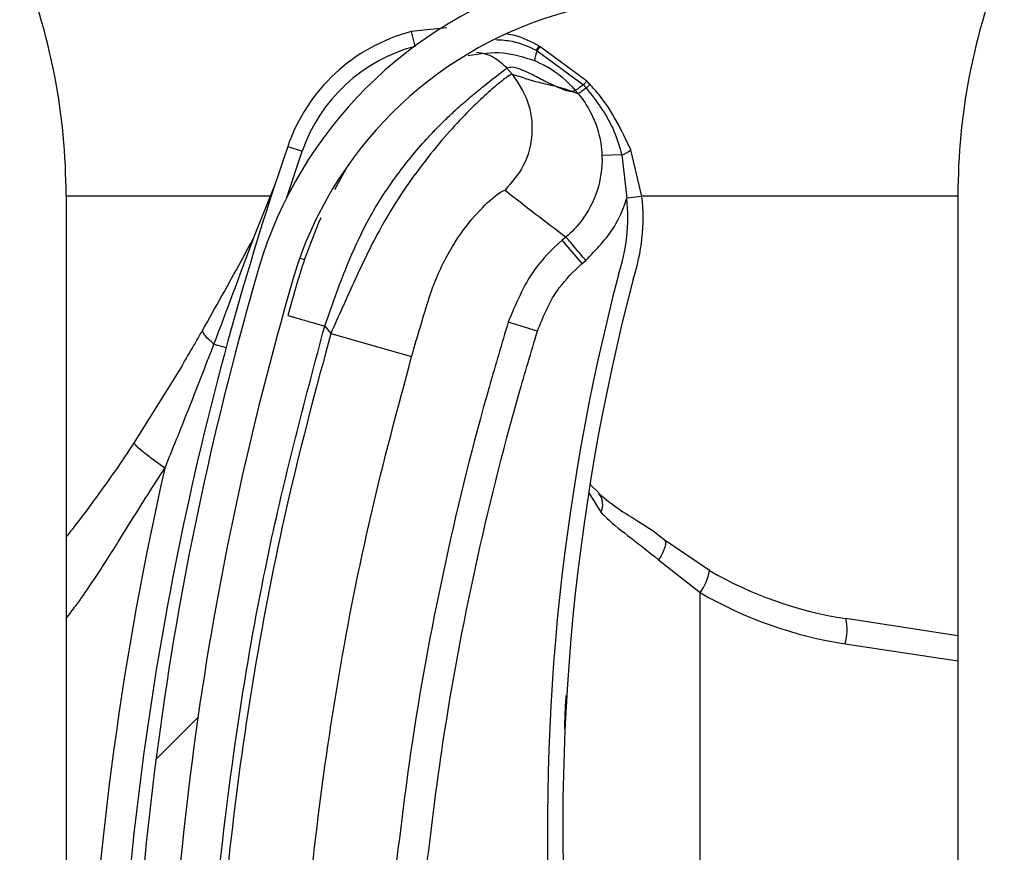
# Model space of a CAD drawing. Header units: inches. Extents: x 170 to 284, y 215 to 248.
# Tile 295 of 656: x 186.1283 to 186.1945, y 243.8102 to 243.8662. Entities that reach past the tile are written whole.
import ezdxf

# ---------------------------------------------------------------- set-up
doc = ezdxf.new("R2010")
doc.units = ezdxf.units.IN
doc.header["$LTSCALE"] = 0.25
doc.header["$MEASUREMENT"] = 0
doc.layers.add('LH BENCH MOUNT', color=7, linetype='Continuous')

msp = doc.modelspace()

# ---------------------------------------------------------------- hatches: boundary and pattern name
at = {"layer": 'LH BENCH MOUNT'}
h = msp.add_hatch(dxfattribs=at)
h.set_pattern_fill('ANSI31', color=256, scale=0.34241245, angle=2.8e-322, style=0)
h.set_pattern_definition([(45, (176.0930244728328, 238.0091787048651), (-0.03026527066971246, 0.03026527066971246), [])])
edge = h.paths.add_edge_path(flags=0)
edge.add_arc((186.1662917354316, 243.6977719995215), 0.001712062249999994, 450.0000000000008, 472.2104203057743)
edge.add_line((186.1656445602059, 243.6993570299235), (186.1647320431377, 243.7015919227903))
edge.add_arc((186.1662917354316, 243.6977719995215), 0.004126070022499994, 449.9999999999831, 472.2104203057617, ccw=False)
edge.add_arc((186.1662917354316, 243.6888692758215), 0.01302879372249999, 401.4761673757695, 449.99999999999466, ccw=False)
edge.add_arc((186.1620458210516, 243.6857190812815), 0.01830194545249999, 360, 400.06137300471, ccw=False)
edge.add_arc((186.1685858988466, 243.6857190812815), 0.01176186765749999, 292.1408576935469, 360, ccw=False)
edge.add_arc((186.1662917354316, 243.6889719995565), 0.01566536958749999, 235.2570680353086, 295.4307998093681, ccw=False)
edge.add_arc((186.1715306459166, 243.6970871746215), 0.02532140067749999, 212.8542481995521, 235.9809333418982, ccw=False)
edge.add_arc((186.1633812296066, 243.6907183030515), 0.01504902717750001, 172.1557183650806, 209.3146496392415, ccw=False)
edge.add_arc((186.1758108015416, 243.6893828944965), 0.02754708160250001, 453.308503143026, 532.9325737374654, ccw=False)
edge.add_arc((186.1725578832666, 243.7254731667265), 0.008748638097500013, 280.9586189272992, 427.9414322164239)
edge.add_arc((186.1924176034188, 243.7878264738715), 0.05672062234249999, 179.5706357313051, 253.00989973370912, ccw=False)
edge.add_arc((186.3507493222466, 243.7890249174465), 0.2150521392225, 163.4260275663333, 180.2060536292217, ccw=False)
edge.add_arc((186.1719757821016, 243.8411743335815), 0.02884824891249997, 465.15884346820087, 521.4137567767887, ccw=False)
edge.add_arc((186.1546497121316, 243.8957206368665), 0.0284373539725, 290.1205938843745, 343.7190675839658)
edge.add_arc((186.1674901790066, 243.8915432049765), 0.01494630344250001, 345.2914408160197, 400.5471921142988)
edge.add_arc((186.1640660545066, 243.8897284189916), 0.0187470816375, 397.9578745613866, 431.4396159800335)
edge.add_arc((186.1662917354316, 243.8945564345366), 0.0134739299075, 433.877557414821, 472.2736457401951)
edge.add_arc((186.1637236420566, 243.9015758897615), 0.006011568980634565, 474.982532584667, 495.7175736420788)
edge.add_arc((186.1735166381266, 243.8943167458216), 0.01816498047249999, 500.8992600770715, 540.0000000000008)
edge.add_arc((186.1662917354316, 243.8943167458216), 0.01094007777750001, 180, 270)
edge.add_arc((186.1662917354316, 243.8852428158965), 0.001866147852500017, 270, 285.642246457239)
edge.add_line((186.1667949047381, 243.8834457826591), (186.167445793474, 243.8811211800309))
edge.add_arc((186.1662917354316, 243.8852428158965), 0.004280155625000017, 270.00000000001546, 285.6422464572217, ccw=False)
edge.add_arc((186.1662917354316, 243.8943167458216), 0.01335408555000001, 179.9999999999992, 270.00000000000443, ccw=False)
edge.add_arc((186.1735166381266, 243.8943167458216), 0.020578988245, 500.61135831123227, 540, ccw=False)
edge.add_arc((186.1637236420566, 243.9015758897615), 0.008425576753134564, 474.57766718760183, 496.4997109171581, ccw=False)
edge.add_arc((186.1662917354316, 243.8945564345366), 0.01588793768, 433.6903022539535, 472.4705806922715, ccw=False)
edge.add_arc((186.1640660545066, 243.8897284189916), 0.02116108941, 398.1045307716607, 431.57717173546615, ccw=False)
edge.add_arc((186.1674901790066, 243.8915432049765), 0.01736031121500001, 345.180248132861, 400.3658533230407, ccw=False)
edge.add_arc((186.1546497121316, 243.8957206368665), 0.030851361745, 289.9181572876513, 343.77953759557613, ccw=False)
edge.add_arc((186.1719757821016, 243.8411743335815), 0.02643424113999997, 464.9417095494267, 521.3236131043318)
edge.add_arc((186.3507493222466, 243.7890249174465), 0.21263813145, 523.4376684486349, 540.2096895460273)
edge.add_arc((186.1924176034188, 243.7878264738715), 0.05430661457, 539.5566266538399, 613.1145348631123)
edge.add_arc((186.1725578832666, 243.7254731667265), 0.01116264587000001, 280.0610388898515, 428.5290871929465, ccw=False)
edge.add_arc((186.1758108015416, 243.6893828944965), 0.02513307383, 452.9714001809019, 532.9706577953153)
edge.add_arc((186.1633812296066, 243.6907183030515), 0.01263501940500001, 532.0830472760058, 568.9826967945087)
edge.add_arc((186.1715306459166, 243.6970871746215), 0.022907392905, 213.0443063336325, 236.0197152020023)
edge.add_arc((186.1662917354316, 243.6889719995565), 0.01325136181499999, 235.1922404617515, 295.7352497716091)
edge.add_arc((186.1685858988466, 243.6857190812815), 0.009347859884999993, 291.7225241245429, 360)
edge.add_arc((186.1620458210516, 243.6857190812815), 0.01588793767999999, 360, 399.952178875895)
edge.add_arc((186.1662917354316, 243.6888692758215), 0.01061478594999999, 401.6345013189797, 450.0000000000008)

# ---------------------------------------------------------------- linework, layer by layer
for p, q in [((186.1570029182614, 243.8656104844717), (186.1546035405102, 243.8653609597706)), ((186.1546035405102, 243.8653609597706), (186.1548572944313, 243.8643945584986)), ((186.1631899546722, 243.8643951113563), (186.1631890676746, 243.8643955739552)), ((186.1632515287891, 243.8643627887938), (186.1631899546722, 243.8643951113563)), ((186.1632524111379, 243.8643623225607), (186.1632515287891, 243.8643627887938)), ((186.1663938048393, 243.8620386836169), (186.1632524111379, 243.8643623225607)), ((186.1630076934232, 243.8641052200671), (186.1630086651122, 243.8641047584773)), ((186.1630086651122, 243.8641047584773), (186.1630707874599, 243.864074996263)), ((186.1630707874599, 243.864074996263), (186.1630716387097, 243.8640745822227)), ((186.1630716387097, 243.8640745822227), (186.1661753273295, 243.8617902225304)), ((186.1628838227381, 243.8634176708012), (186.1628845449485, 243.8634173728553)), ((186.1613835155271, 243.8625031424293), (186.1610357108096, 243.8629145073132)), ((186.1661753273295, 243.8617902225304), (186.1663656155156, 243.8615846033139)), ((186.1658192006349, 243.8611873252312), (186.1648878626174, 243.8615198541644)), ((186.1462454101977, 243.8542192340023), (186.1472811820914, 243.8573199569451)), ((186.1463093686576, 243.8576528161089), (186.1472811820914, 243.8573199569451)), ((186.1687535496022, 243.8570795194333), (186.1674199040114, 243.8570303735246)), ((186.1687535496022, 243.8570795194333), (186.1690857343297, 243.8541677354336)), ((186.1701068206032, 243.8542799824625), (186.1693562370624, 243.8574269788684)), ((186.1502438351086, 243.8561616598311), (186.1494501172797, 243.8547229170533)), ((186.1440407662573, 243.8515369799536), (186.1453956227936, 243.854925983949)), ((186.1314158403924, 243.8543193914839), (186.145153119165, 243.8543193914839)), ((186.1314158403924, 243.8543193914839), (186.1314158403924, 243.7955289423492)), ((186.1701068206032, 243.8542799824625), (186.1690857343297, 243.8541677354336)), ((186.1700974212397, 243.8543193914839), (186.1913380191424, 243.8543193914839)), ((186.1913380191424, 243.8543193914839), (186.1913380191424, 239.6897279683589)), ((186.165005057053, 243.8515618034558), (186.1647570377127, 243.8513521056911)), ((186.1660827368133, 243.8497841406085), (186.1647570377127, 243.8513521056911)), ((186.1471115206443, 243.8501486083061), (186.1474398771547, 243.8500478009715)), ((186.1660827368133, 243.8497841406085), (186.1663307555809, 243.849993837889)), ((186.1630862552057, 243.8452442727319), (186.1611233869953, 243.8458468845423)), ((186.1487919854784, 243.8455799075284), (186.1492048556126, 243.8450915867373)), ((186.1492048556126, 243.8450915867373), (186.1546350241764, 243.8435434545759)), ((186.1413538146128, 243.8443716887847), (186.1421723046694, 243.8441499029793)), ((186.1391859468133, 243.8428763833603), (186.1359997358, 243.83774990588)), ((186.1666509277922, 243.8349144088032), (186.1672443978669, 243.834356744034)), ((186.1665405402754, 243.8343814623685), (186.1673421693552, 243.8330762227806)), ((186.1746502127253, 243.8291555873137), (186.171609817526, 243.8312228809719)), ((186.1712230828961, 243.8298786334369), (186.1740134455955, 243.827675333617)), ((186.1740134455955, 243.7622546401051), (186.1740134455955, 243.827675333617)), ((186.1913380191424, 243.8247797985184), (186.1838006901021, 243.825929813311)), ((186.1837659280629, 243.8242373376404), (186.1913380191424, 243.8230820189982))]:
    msp.add_line(p, q, dxfattribs=at)
at = {"layer": 'LH BENCH MOUNT', "flags": 128}
msp.add_lwpolyline([(186.171609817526, 243.8312228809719), (186.1716658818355, 243.8311488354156), (186.1716914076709, 243.8310400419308), (186.171685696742, 243.8308994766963), (186.1716489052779, 243.8307309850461), (186.1715820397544, 243.8305391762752), (186.1714869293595, 243.8303292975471), (186.1713661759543, 243.8301070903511), (186.1712230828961, 243.8298786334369)], dxfattribs=at)
at = {"layer": 'LH BENCH MOUNT'}
for centre, radius, start, end in [((186.0886142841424, 243.8543193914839), 0.04280155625, 0, 21.99999999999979), ((186.2341395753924, 243.8543193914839), 0.04280155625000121, 158.0000000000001, 179.9999999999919), ((186.1719757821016, 243.8411743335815), 0.02884824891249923, 105.1588434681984, 161.4137567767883), ((186.1719757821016, 243.8411743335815), 0.02643424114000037, 104.9417095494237, 161.3236131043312), ((186.157647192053, 243.8537694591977), 0.01198443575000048, 104.7123854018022, 161.0929786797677), ((186.157647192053, 243.8537694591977), 0.01095719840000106, 104.712385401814, 161.0929786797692), ((186.164417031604, 243.8634266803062), 0.001564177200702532, 141.7256942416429, 154.2910519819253), ((186.164421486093, 243.8634243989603), 0.001568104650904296, 141.7542666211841, 154.2863466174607), ((186.1645201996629, 243.8633653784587), 0.001613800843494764, 141.826092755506, 153.9140894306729), ((186.1645193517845, 243.8633657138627), 0.001611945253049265, 141.8104826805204, 153.9114578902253), ((186.1651179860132, 243.8631374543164), 0.00225166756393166, 155.3939551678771, 172.8510957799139), ((186.1651206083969, 243.8631360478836), 0.002253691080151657, 155.3897650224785, 172.8291455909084), ((186.3507141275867, 243.7876414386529), 0.2160622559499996, 161.092978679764, 176.5597220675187), ((186.1684014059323, 243.858386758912), 0.001353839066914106, 285.0764398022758, 314.8519014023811), ((186.1571730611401, 243.8528581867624), 0.01198443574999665, 341.3410974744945, 6.273281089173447), ((186.1571730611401, 243.8528581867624), 0.0130116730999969, 341.5025581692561, 6.273281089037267), ((186.3507493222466, 243.7890249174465), 0.2150521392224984, 163.4260275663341, 180.2060536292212), ((186.3507493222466, 243.7890249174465), 0.2126381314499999, 163.4376684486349, 180.2096895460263), ((186.3103094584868, 243.8119355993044), 0.1465525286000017, 165.3406183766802, 202.0185750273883), ((186.3103094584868, 243.8119355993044), 0.1455252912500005, 165.3544246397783, 203.870550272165), ((186.3507141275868, 243.7876414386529), 0.2180957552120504, 167.1792232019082, 177.2535733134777), ((186.1663523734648, 243.8336052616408), 0.001122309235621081, 331.8758133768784, 39.94683461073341), ((186.1710884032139, 243.8298106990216), 0.003621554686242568, 323.8694765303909, 349.5782562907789), ((186.1877258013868, 243.8516554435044), 0.02602334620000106, 239.8373732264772, 261.3249484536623), ((186.1879492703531, 243.8516554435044), 0.02773540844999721, 239.8373732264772, 261.3249484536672), ((186.1804700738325, 243.8251516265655), 0.003420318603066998, 344.4956794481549, 13.15103634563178)]:
    msp.add_arc(centre, radius, start, end, dxfattribs=at)
for points, knots in [([(186.1631890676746, 243.8643955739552), (186.1626642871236, 243.8646737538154), (186.1619734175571, 243.8650399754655), (186.1612110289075, 243.8651676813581), (186.1610277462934, 243.8651983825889)], [0, 0, 0, 0, 0.7595942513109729, 1, 1, 1, 1]), ([(186.1602920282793, 243.8648261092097), (186.1606622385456, 243.8648046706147), (186.1616107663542, 243.8647497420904), (186.162478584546, 243.8643493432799), (186.1630076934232, 243.8641052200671)], [0, 0, 0, 0, 0.3902998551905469, 1, 1, 1, 1]), ([(186.1584241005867, 243.8637547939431), (186.1592155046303, 243.8638782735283), (186.1607331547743, 243.8641150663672), (186.162187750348, 243.8636433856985), (186.1628838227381, 243.8634176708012)], [0, 0, 0, 0, 0.5214667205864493, 1, 1, 1, 1]), ([(186.1589977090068, 243.8639848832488), (186.1591878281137, 243.8639565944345), (186.1595832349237, 243.8638977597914), (186.160320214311, 243.8635949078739), (186.1607538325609, 243.863182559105), (186.1610357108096, 243.8629145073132)], [0, 0, 0, 0, 0.2447599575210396, 0.5090480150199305, 1, 1, 1, 1]), ([(186.1610357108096, 243.8629145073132), (186.1611425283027, 243.862954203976), (186.1613667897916, 243.8630375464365), (186.1619685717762, 243.8628435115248), (186.1627231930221, 243.8624954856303), (186.1635224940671, 243.8620812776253), (186.1643199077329, 243.8616741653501), (186.1647438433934, 243.8615160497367), (186.164958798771, 243.8614358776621)], [0, 0, 0, 0, 0.1574760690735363, 0.330618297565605, 0.4911886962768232, 0.6742546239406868, 0.834831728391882, 1, 1, 1, 1]), ([(186.1628845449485, 243.8634173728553), (186.1631640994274, 243.863289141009), (186.1641970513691, 243.8628153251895), (186.1650912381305, 243.8620499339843), (186.1656256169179, 243.8614166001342), (186.1656256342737, 243.8614165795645)], [0, 0, 0, 0, 0.2706300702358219, 0.9999763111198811, 1, 1, 1, 1]), ([(186.1487919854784, 243.8455799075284), (186.1492678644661, 243.846936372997), (186.1501662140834, 243.8494970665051), (186.1517815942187, 243.8529880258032), (186.1533840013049, 243.8553999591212), (186.1547159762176, 243.8571026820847), (186.1556308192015, 243.8581460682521), (186.1564224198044, 243.8589745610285), (186.157091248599, 243.8596344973), (186.1578360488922, 243.8603295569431), (186.1586698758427, 243.8610552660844), (186.1597992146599, 243.8619632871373), (186.1607892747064, 243.8627232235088), (186.1609584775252, 243.8628545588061), (186.1610357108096, 243.8629145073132)], [0, 0, 0, 0, 0.1307156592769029, 0.2467609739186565, 0.3577928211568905, 0.4170971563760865, 0.4791482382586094, 0.5177152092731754, 0.5590896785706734, 0.603294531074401, 0.6633484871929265, 0.7353692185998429, 0.8792082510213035, 1, 1, 1, 1]), ([(186.1613835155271, 243.8625031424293), (186.1613041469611, 243.8624714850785), (186.1611428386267, 243.862407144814), (186.1603543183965, 243.8617883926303), (186.1592933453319, 243.8608452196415), (186.1580629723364, 243.8596316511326), (186.1566551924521, 243.8580857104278), (186.1551800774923, 243.8562505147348), (186.1536900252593, 243.8541153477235), (186.1521616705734, 243.8515607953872), (186.150725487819, 243.8484844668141), (186.149716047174, 243.846232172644), (186.1492048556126, 243.8450915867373)], [0, 0, 0, 0, 0.1094013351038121, 0.2223468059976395, 0.3151791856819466, 0.4102231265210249, 0.5012749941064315, 0.5946006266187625, 0.6834485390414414, 0.7745330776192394, 0.8858211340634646, 1, 1, 1, 1]), ([(186.1613835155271, 243.8625031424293), (186.1617726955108, 243.8619272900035), (186.162581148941, 243.8607310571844), (186.1628399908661, 243.8585059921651), (186.1623122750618, 243.8563286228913), (186.161364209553, 243.8552389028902), (186.1609078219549, 243.8547143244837)], [0, 0, 0, 0, 0.2406941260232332, 0.4999999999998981, 0.7593058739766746, 1, 1, 1, 1]), ([(186.1648878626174, 243.8615198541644), (186.1646771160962, 243.8615780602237), (186.1640958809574, 243.8617385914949), (186.1630276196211, 243.8619481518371), (186.1620068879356, 243.8622927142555), (186.1613835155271, 243.8625031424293)], [0, 0, 0, 0, 0.1812946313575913, 0.50000735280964, 1, 1, 1, 1]), ([(186.1661753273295, 243.8617902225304), (186.1661555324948, 243.8617749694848), (186.1660365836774, 243.8616833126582), (186.1658520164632, 243.8615463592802), (186.1656770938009, 243.8614282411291), (186.1656427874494, 243.8614204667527), (186.1656256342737, 243.8614165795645)], [0, 0, 0, 0, 0.06239373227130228, 0.3749291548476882, 0.6874645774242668, 1, 1, 1, 1]), ([(186.166598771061, 243.8618281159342), (186.1665987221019, 243.8618281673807), (186.1665311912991, 243.8618991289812), (186.1664624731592, 243.8619689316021), (186.1663938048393, 243.8620386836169)], [0, 0, 0, 0, 0.0007249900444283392, 0.9999999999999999, 0.9999999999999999, 0.9999999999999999, 0.9999999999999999]), ([(186.1693562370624, 243.8574269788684), (186.1687429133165, 243.8587226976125), (186.1679923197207, 243.8603084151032), (186.1668142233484, 243.861593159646), (186.1665987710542, 243.8618281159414)], [0, 0, 0, 0, 0.8171182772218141, 1, 1, 1, 1]), ([(186.164958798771, 243.8614358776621), (186.1650523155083, 243.8614102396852), (186.1652403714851, 243.8613586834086), (186.1654677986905, 243.861346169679), (186.1655729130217, 243.8613933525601), (186.1656253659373, 243.8614168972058)], [0, 0, 0, 0, 0.3313600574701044, 0.6663431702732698, 0.9999999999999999, 0.9999999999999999, 0.9999999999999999, 0.9999999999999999]), ([(186.1656253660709, 243.8614168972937), (186.1656735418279, 243.8613598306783), (186.1657381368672, 243.8612833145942), (186.1658027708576, 243.8612067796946), (186.1658192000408, 243.8611873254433)], [0, 0, 0, 0, 0.7458120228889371, 0.9999999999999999, 0.9999999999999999, 0.9999999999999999, 0.9999999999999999]), ([(186.1658160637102, 243.8611910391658), (186.1658160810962, 243.8611910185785), (186.1661511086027, 243.8607943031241), (186.1668351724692, 243.8597605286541), (186.1673257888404, 243.8583008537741), (186.167399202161, 243.8573098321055), (186.1674199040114, 243.8570303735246)], [0, 0, 0, 0, 1.782673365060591e-05, 0.3435204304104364, 0.8148790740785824, 1, 1, 1, 1]), ([(186.1663656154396, 243.8615846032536), (186.1663456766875, 243.861568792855), (186.1662259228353, 243.861473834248), (186.1660407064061, 243.8613307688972), (186.1658668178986, 243.8612049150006), (186.1658350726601, 243.861193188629), (186.1658192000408, 243.8611873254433)], [0, 0, 0, 0, 0.062428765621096, 0.3749525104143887, 0.6874762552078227, 1, 1, 1, 1]), ([(186.1663658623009, 243.8615843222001), (186.1670741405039, 243.8606560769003), (186.1681275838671, 243.8592754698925), (186.1685990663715, 243.8576214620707), (186.1687535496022, 243.8570795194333)], [0, 0, 0, 0, 0.6723457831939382, 1, 1, 1, 1]), ([(186.1674199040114, 243.8570303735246), (186.1674206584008, 243.8570080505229), (186.1674472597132, 243.8562208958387), (186.1672226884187, 243.8546493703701), (186.1662671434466, 243.8528127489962), (186.1653879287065, 243.8518856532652), (186.1650049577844, 243.8515617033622), (186.1650049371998, 243.85156168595)], [0, 0, 0, 0, 0.0108740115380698, 0.3834398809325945, 0.7558119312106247, 0.9999868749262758, 1, 1, 1, 1]), ([(186.1558144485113, 243.8474767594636), (186.155814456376, 243.8474767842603), (186.155928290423, 243.8478356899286), (186.1564277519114, 243.8492418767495), (186.1576023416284, 243.8514445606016), (186.1591371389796, 243.8533478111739), (186.1604825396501, 243.8545594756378), (186.1607562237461, 243.8546591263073), (186.1609078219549, 243.8547143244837)], [0, 0, 0, 0, 4.497367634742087e-06, 0.06509473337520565, 0.2616701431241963, 0.4753105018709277, 0.7093656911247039, 0.9999999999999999, 0.9999999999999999, 0.9999999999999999, 0.9999999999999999]), ([(186.1609078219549, 243.8547143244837), (186.1615810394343, 243.8541851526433), (186.1629274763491, 243.853126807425), (186.1643124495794, 243.8520833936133), (186.1650049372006, 243.8515616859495)], [0, 0, 0, 0, 0.4999992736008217, 1, 1, 1, 1]), ([(186.1663307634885, 243.8499938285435), (186.1670325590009, 243.8507121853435), (186.1681946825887, 243.8519017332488), (186.1688696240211, 243.8534752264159), (186.1690748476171, 243.8541328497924), (186.1690857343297, 243.8541677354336)], [0, 0, 0, 0, 0.5907811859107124, 0.9782917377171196, 1, 1, 1, 1]), ([(186.1485226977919, 243.85284946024), (186.1481483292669, 243.8519316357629), (186.1472917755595, 243.8498316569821), (186.1466722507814, 243.8475644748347), (186.1463234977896, 243.8462881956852)], [0, 0, 0, 0, 0.4370636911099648, 1, 1, 1, 1]), ([(186.1405819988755, 243.845286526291), (186.1414529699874, 243.8468267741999), (186.1426157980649, 243.8488831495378), (186.1437548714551, 243.8510045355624), (186.1440407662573, 243.8515369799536)], [0, 0, 0, 0, 0.7490110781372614, 1, 1, 1, 1]), ([(186.1413538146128, 243.8443716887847), (186.1419822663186, 243.846036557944), (186.1428824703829, 243.8484213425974), (186.1437721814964, 243.8508145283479), (186.1440407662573, 243.8515369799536)], [0, 0, 0, 0, 0.6981213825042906, 1, 1, 1, 1]), ([(186.1647570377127, 243.8513521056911), (186.1647570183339, 243.8513520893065), (186.1640631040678, 243.8507653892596), (186.1624882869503, 243.8491418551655), (186.1616302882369, 243.8470705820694), (186.1611233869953, 243.8458468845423)], [0, 0, 0, 0, 1.142795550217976e-05, 0.409211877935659, 1, 1, 1, 1]), ([(186.1630862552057, 243.8452442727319), (186.1634979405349, 243.8462614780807), (186.1641954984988, 243.8479850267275), (186.1655341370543, 243.8492611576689), (186.1660827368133, 243.8497841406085)], [0, 0, 0, 0, 0.5901808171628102, 1, 1, 1, 1]), ([(186.1546350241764, 243.8435434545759), (186.1550225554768, 243.8448680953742), (186.1554100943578, 243.8461927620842), (186.1558144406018, 243.8474767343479), (186.1558144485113, 243.8474767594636)], [0, 0, 0, 0, 0.999980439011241, 1, 1, 1, 1]), ([(186.1463234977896, 243.8462881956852), (186.1463564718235, 243.846278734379), (186.1464071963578, 243.846264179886), (186.1467150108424, 243.8461758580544), (186.1470335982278, 243.8460844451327), (186.1474290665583, 243.8459709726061), (186.1480037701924, 243.8458060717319), (186.1484814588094, 243.8456690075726), (186.1487919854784, 243.8455799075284)], [0, 0, 0, 0, 0.2394568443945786, 0.3683606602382, 0.5000000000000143, 0.6316393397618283, 0.7605431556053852, 1, 1, 1, 1]), ([(186.1611233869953, 243.8458468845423), (186.1606953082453, 243.8444175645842), (186.1591104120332, 243.8391257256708), (186.1568152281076, 243.8298276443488), (186.154748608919, 243.8189182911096), (186.1538972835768, 243.8119059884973), (186.1535337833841, 243.8089118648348)], [0, 0, 0, 0, 0.1185397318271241, 0.4388752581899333, 0.7604101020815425, 1, 1, 1, 1]), ([(186.1391839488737, 243.8428729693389), (186.1391839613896, 243.8428729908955), (186.1394482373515, 243.8433281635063), (186.1399159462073, 243.8441281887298), (186.1403828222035, 243.844937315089), (186.1405819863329, 243.8452865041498), (186.1405819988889, 243.8452865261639)], [0, 0, 0, 0, 2.704369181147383e-05, 0.571031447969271, 0.9999729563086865, 1, 1, 1, 1]), ([(186.1413538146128, 243.8443716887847), (186.14122260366, 243.8444834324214), (186.1409572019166, 243.8447094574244), (186.140703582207, 243.8449997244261), (186.1405992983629, 243.8451846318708), (186.1405852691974, 243.8452672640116), (186.1405819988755, 243.845286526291)], [0, 0, 0, 0, 0.2979480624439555, 0.6026626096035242, 0.9073771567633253, 0.9999999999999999, 0.9999999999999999, 0.9999999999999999, 0.9999999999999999]), ([(186.1406798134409, 243.7885533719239), (186.1407785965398, 243.7933087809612), (186.1409766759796, 243.8028443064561), (186.1425862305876, 243.8171532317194), (186.1450430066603, 243.8314627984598), (186.1475403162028, 243.8408666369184), (186.1487919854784, 243.8455799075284)], [0, 0, 0, 0, 0.2468628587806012, 0.4950083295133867, 0.74689458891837, 1, 1, 1, 1]), ([(186.1492048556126, 243.8450915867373), (186.1482307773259, 243.8414614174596), (186.1462797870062, 243.8341905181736), (186.144101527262, 243.8231097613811), (186.1424904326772, 243.8119271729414), (186.1414796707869, 243.8009584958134), (186.1412849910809, 243.7937106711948), (186.1411915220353, 243.7902308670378)], [0, 0, 0, 0, 0.2027568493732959, 0.4061035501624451, 0.6088604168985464, 0.8122072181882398, 1, 1, 1, 1]), ([(186.1555752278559, 243.8086916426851), (186.1559349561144, 243.811654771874), (186.1567756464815, 243.8185796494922), (186.1588195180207, 243.829376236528), (186.1610898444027, 243.8385783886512), (186.162662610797, 243.8438297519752), (186.1630862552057, 243.8452442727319)], [0, 0, 0, 0, 0.2395900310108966, 0.5599255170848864, 0.8814604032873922, 0.9999999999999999, 0.9999999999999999, 0.9999999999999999, 0.9999999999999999]), ([(186.1380557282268, 243.836037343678), (186.1385785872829, 243.8373287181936), (186.1397015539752, 243.8401022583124), (186.1407783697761, 243.8428847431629), (186.1413538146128, 243.8443716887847)], [0, 0, 0, 0, 0.4656051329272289, 1, 1, 1, 1]), ([(186.146837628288, 243.7901611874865), (186.1468376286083, 243.7901612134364), (186.1468794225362, 243.7935475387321), (186.1471425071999, 243.8005942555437), (186.1480944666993, 243.8112674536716), (186.1496690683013, 243.8221435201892), (186.1517875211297, 243.8329308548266), (186.1536858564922, 243.8400059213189), (186.1546350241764, 243.8435434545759)], [0, 0, 0, 0, 1.439079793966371e-06, 0.1877923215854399, 0.3908439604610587, 0.5938956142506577, 0.7969478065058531, 1, 1, 1, 1]), ([(186.1359997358, 243.83774990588), (186.1355774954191, 243.8371224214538), (186.134736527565, 243.8358726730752), (186.1333792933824, 243.8339815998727), (186.1322799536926, 243.8324947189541), (186.1315894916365, 243.8316280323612), (186.1314158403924, 243.8314100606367)], [0, 0, 0, 0, 0.2874979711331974, 0.5726040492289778, 0.8925098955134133, 1, 1, 1, 1]), ([(186.1380557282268, 243.836037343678), (186.1377649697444, 243.8362426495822), (186.1371661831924, 243.8366654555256), (186.1364771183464, 243.8372067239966), (186.1360354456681, 243.8376073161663), (186.1360114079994, 243.8377032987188), (186.1359997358, 243.83774990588)], [0, 0, 0, 0, 0.242789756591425, 0.5000000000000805, 0.7572102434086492, 1, 1, 1, 1]), ([(186.1314158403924, 243.8259254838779), (186.1316367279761, 243.826213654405), (186.1322125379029, 243.8269648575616), (186.1331125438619, 243.828276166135), (186.1340874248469, 243.8297561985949), (186.1350835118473, 243.8313376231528), (186.1361597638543, 243.8330686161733), (186.137169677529, 243.8346765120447), (186.1378341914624, 243.8356970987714), (186.1380557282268, 243.836037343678)], [0, 0, 0, 0, 0.09019872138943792, 0.2351300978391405, 0.3944108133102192, 0.5296508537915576, 0.6982639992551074, 0.8994067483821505, 1, 1, 1, 1]), ([(186.1672047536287, 243.8343385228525), (186.1675480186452, 243.8340541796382), (186.1682880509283, 243.8334411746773), (186.1698494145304, 243.8324658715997), (186.1710968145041, 243.8316869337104), (186.1717174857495, 243.8311257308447), (186.1717778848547, 243.8310711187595)], [0, 0, 0, 0, 0.2839420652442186, 0.6121401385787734, 0.9622563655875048, 1, 1, 1, 1]), ([(186.1673421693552, 243.8330762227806), (186.1674721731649, 243.8329425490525), (186.1680617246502, 243.8323363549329), (186.1693543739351, 243.8313787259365), (186.1705943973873, 243.8303833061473), (186.1712230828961, 243.8298786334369)], [0, 0, 0, 0, 0.1223980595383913, 0.5550603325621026, 1, 1, 1, 1]), ([(186.1649172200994, 243.8185317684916), (186.1649270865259, 243.8188367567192), (186.1649511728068, 243.8195813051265), (186.1649944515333, 243.8203256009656), (186.1650200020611, 243.8207650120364)], [0, 0, 0, 0, 0.4096284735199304, 1, 1, 1, 1])]:
    msp.add_open_spline(points, degree=3, knots=knots, dxfattribs=at)
for points in [[(186.1663938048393, 243.8620386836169), (186.1663922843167, 243.8620342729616), (186.1663892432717, 243.8620254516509), (186.1663453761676, 243.8619734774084), (186.1662764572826, 243.8618971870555), (186.1662090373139, 243.8618258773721), (186.1661753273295, 243.8617902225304)], [(186.1665986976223, 243.8618281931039), (186.1665966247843, 243.86182416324), (186.1665924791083, 243.8618161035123), (186.1665453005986, 243.8617653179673), (186.1664721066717, 243.8616902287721), (186.1664011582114, 243.861619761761), (186.1663656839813, 243.8615845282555)], [(186.1663309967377, 243.849994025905), (186.1661608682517, 243.8501950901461), (186.1658206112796, 243.8505972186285), (186.1653880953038, 243.85110838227), (186.1650792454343, 243.8514733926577), (186.1650295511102, 243.8515321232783), (186.1650047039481, 243.8515614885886)]]:
    msp.add_open_spline(points, degree=3, dxfattribs=at)

doc.saveas('drawing.dxf')
